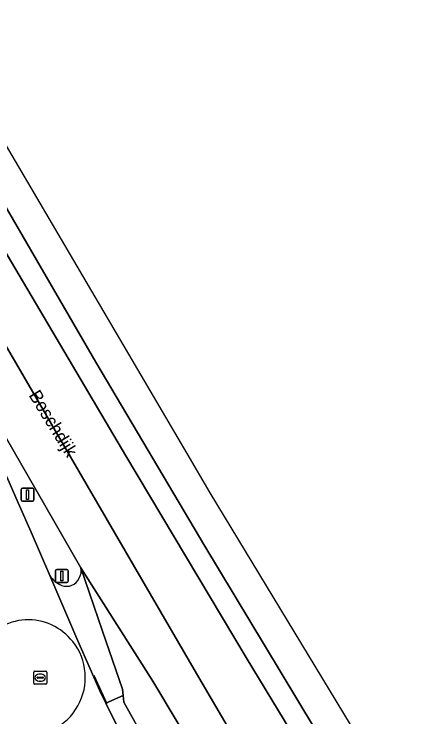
# Model space of a CAD drawing. Extents: x 157320 to 158835, y 386650 to 388491.
# Drawn here: x 158572.9 to 158604.4, y 387597.9 to 387651.9 of the extents above; entities that cross this region are included whole.
import ezdxf

# ---------------------------------------------------------------- set-up
doc = ezdxf.new("R2010")
doc.units = 0
for name, color, linetype in [('IMGEO_Afsluitpaal', 7, 'Continuous'), ('IMGEO_Berm_groen', 7, 'Continuous'), ('IMGEO_Berm_open', 7, 'Continuous'), ('IMGEO_Groenvoorziening', 7, 'Continuous'), ('IMGEO_Haag', 7, 'Continuous'), ('IMGEO_Hek', 7, 'Continuous'), ('IMGEO_Openbare_ruimte_label', 7, 'Continuous'), ('IMGEO_Parkeervlak_gesloten', 7, 'Continuous'), ('IMGEO_Rijbaan_lokaal_open', 7, 'Continuous'), ('IMGEO_Rijbaan_regionaal_gesloten', 7, 'Continuous'), ('IMGEO_Rioolput', 7, 'Continuous'), ('IMGEO_Verkeersbordpaal', 7, 'Continuous')]:
    doc.layers.add(name, color=color, linetype=linetype)

msp = doc.modelspace()

# ---------------------------------------------------------------- linework, layer by layer
at = {"layer": 'IMGEO_Afsluitpaal'}
for p, q in [((158573.488, 387614.569), (158573.488, 387615.369)), ((158573.488, 387615.369), (158573.488, 387614.569)), ((158573.588, 387615.469), (158574.378, 387615.469)), ((158574.378, 387615.469), (158573.588, 387615.469)), ((158574.478, 387615.369), (158574.478, 387614.569)), ((158574.478, 387614.569), (158574.478, 387615.369)), ((158574.378, 387614.469), (158573.588, 387614.469)), ((158573.588, 387614.469), (158574.378, 387614.469))]:
    msp.add_line(p, q, dxfattribs=at)
msp.add_lwpolyline([(158573.908, 387615.344), (158574.058, 387615.344), (158574.058, 387614.594), (158573.908, 387614.594), (158573.908, 387615.344)], dxfattribs=at)
for centre, start, end in [((158573.588, 387615.369), 90, 180), ((158573.588, 387615.369), 90, 180), ((158574.378, 387615.369), 0, 90), ((158574.378, 387615.369), 360, 90), ((158573.588, 387614.569), 180, 270), ((158573.588, 387614.569), 180, 270), ((158574.378, 387614.569), 270, 0), ((158574.378, 387614.569), 270, 0)]:
    msp.add_arc(centre, 0.1, start, end, dxfattribs=at)
at = {"layer": 'IMGEO_Berm_groen'}
for points in [[(158579.762, 387604.448), (158578.085, 387609.328)], [(158575.693, 387608.747), (158577.864, 387603.72), (158578.803, 387601.546), (158579.539, 387599.872), (158580.006, 387598.914), (158581.34, 387599.518), (158581.295, 387599.989), (158579.762, 387604.448)]]:
    msp.add_lwpolyline(points, dxfattribs=at)
msp.add_lwpolyline([(158584.644, 387593.14), (158581.391, 387598.984), (158581.34, 387599.518), (158580.006, 387598.914), (158581.023, 387596.825), (158581.777, 387595.367), (158582.206, 387595.588), (158585.382, 387590.213), (158599.027, 387568.343), (158595.763, 387574.536), (158591.088, 387581.832)], close=True, dxfattribs=at)
for centre, radius, start, end in [((158577.034, 387609.09), 1.078, 328.4325, 12.7356), ((158577.381, 387609.821), 2.001, 212.4775, 247.3361), ((158576.983, 387608.977), 1.069, 249.579, 335.0653)]:
    msp.add_arc(centre, radius, start, end, dxfattribs=at)
at = {"layer": 'IMGEO_Berm_open'}
for points in [[(158681.521, 387457.554), (158658.923, 387493.792), (158655.038, 387500), (158639.233, 387525.255), (158626.924, 387544.874), (158622.47, 387552.351), (158617.865, 387559.998), (158613.279, 387567.655), (158610.024, 387572.929), (158607.08, 387578.005), (158605.638, 387580.528), (158604.749, 387582.273), (158603.943, 387583.729), (158603.257, 387584.916), (158600, 387590.479), (158592.229, 387603.383), (158587.639, 387610.989), (158579.25, 387625.15), (158570.366, 387640.41), (158563.484, 387652.319), (158556.471, 387664.442)], [(158554.457, 387663.484), (158561.024, 387652.601), (158570.802, 387636.122), (158581.556, 387617.939), (158590.806, 387602.437), (158599.673, 387587.829), (158614.845, 387562.214), (158625.023, 387545.445), (158640.908, 387519.873)]]:
    msp.add_lwpolyline(points, dxfattribs=at)
at = {"layer": 'IMGEO_Groenvoorziening'}
for points in [[(158578.085, 387609.328), (158574.727, 387615.189), (158568.591, 387625.805), (158562.464, 387636.274), (158555.595, 387647.362), (158548.031, 387659.708), (158546.532, 387662.154), (158534.613, 387681.449), (158529.854, 387689.194), (158522.369, 387701.384), (158519.653, 387705.776), (158508.695, 387723.169), (158500, 387736.754), (158497.101, 387741.197), (158492.976, 387746.716), (158492.8, 387746.939)], [(158498.673, 387735.925), (158500, 387733.78), (158507.38, 387721.854), (158513.479, 387712.119), (158526.94, 387690.536), (158540.036, 387669.734), (158546.754, 387658.957), (158552.406, 387649.892), (158559.979, 387637.836), (158563.277, 387632.656), (158565.611, 387628.774), (158568.469, 387623.544), (158572.395, 387616.327), (158573.263, 387614.324), (158574.25, 387612.073), (158575.693, 387608.747)]]:
    msp.add_lwpolyline(points, dxfattribs=at)
for centre, radius, start, end in [((158577.034, 387609.09), 1.078, 328.4325, 12.7356), ((158577.381, 387609.821), 2.001, 212.4775, 247.3361), ((158576.983, 387608.977), 1.069, 249.579, 335.0653)]:
    msp.add_arc(centre, radius, start, end, dxfattribs=at)
at = {"layer": 'IMGEO_Haag'}
for points in [[(158498.673, 387735.925), (158500, 387733.78), (158507.38, 387721.854), (158513.479, 387712.119), (158526.94, 387690.536), (158540.036, 387669.734), (158546.754, 387658.957), (158552.406, 387649.892), (158559.979, 387637.836), (158563.277, 387632.656), (158565.611, 387628.774), (158568.469, 387623.544), (158572.395, 387616.327), (158573.263, 387614.324), (158574.25, 387612.073), (158575.693, 387608.747)], [(158578.085, 387609.328), (158574.727, 387615.189), (158568.591, 387625.805), (158562.464, 387636.274)]]:
    msp.add_lwpolyline(points, dxfattribs=at)
for centre, radius, start, end in [((158577.034, 387609.09), 1.078, 328.4325, 12.7356), ((158577.381, 387609.821), 2.001, 212.4775, 247.3361), ((158576.983, 387608.977), 1.069, 249.579, 335.0653)]:
    msp.add_arc(centre, radius, start, end, dxfattribs=at)
at = {"layer": 'IMGEO_Hek'}
msp.add_lwpolyline([(158579.078, 387601.064), (158580.082, 387598.896)], dxfattribs=at)
at = {"layer": 'IMGEO_Parkeervlak_gesloten'}
msp.add_lwpolyline([(158583.632, 387600.609), (158578.085, 387609.328), (158579.762, 387604.448), (158581.295, 387599.989), (158581.34, 387599.518), (158581.391, 387598.984), (158584.644, 387593.14), (158591.088, 387581.832), (158595.763, 387574.536), (158603.339, 387567.749), (158602.069, 387569.85), (158600.419, 387572.579)], close=True, dxfattribs=at)
at = {"layer": 'IMGEO_Rijbaan_lokaal_open'}
msp.add_lwpolyline([(158597.493, 387568.666), (158589.423, 387581.735), (158583.879, 387590.944), (158582.652, 387593.263), (158581.777, 387595.367), (158581.023, 387596.825), (158580.006, 387598.914), (158579.539, 387599.872), (158578.803, 387601.546), (158577.864, 387603.72), (158575.693, 387608.747), (158574.25, 387612.073), (158573.263, 387614.324), (158572.395, 387616.327), (158568.469, 387623.544), (158565.611, 387628.774), (158563.277, 387632.656), (158559.979, 387637.836), (158552.406, 387649.892), (158546.754, 387658.957), (158540.036, 387669.734), (158526.94, 387690.536), (158513.479, 387712.119), (158507.38, 387721.854)], dxfattribs=at)
for centre, radius, start, end in [((158574.223, 387600.416), 4.941, 94.9272, 143.2013), ((158574.223, 387600.416), 4.941, 94.9272, 143.2013), ((158573.973, 387600.885), 4.457, 38.3209, 92.2397), ((158573.973, 387600.885), 4.457, 38.3209, 92.2397), ((158573.972, 387600.886), 4.457, 263.1671, 38.3091), ((158573.972, 387600.886), 4.457, 263.1671, 38.3091)]:
    msp.add_arc(centre, radius, start, end, dxfattribs=at)
at = {"layer": 'IMGEO_Rijbaan_regionaal_gesloten'}
for points in [[(158677.179, 387467.992), (158588.04, 387615.09), (158586.262, 387618.117), (158493.992, 387775.205)], [(158640.908, 387519.873), (158625.023, 387545.445), (158614.845, 387562.214), (158599.673, 387587.829), (158590.806, 387602.437), (158581.556, 387617.939), (158570.802, 387636.122), (158561.024, 387652.601), (158554.457, 387663.484), (158552.634, 387666.504), (158541.8, 387683.962), (158531.52, 387700.592), (158523.189, 387713.88), (158516.166, 387724.963), (158508.525, 387737.107)], [(158507.374, 387731.643), (158518.219, 387714.646), (158526.396, 387701.609), (158535.464, 387687.144), (158552.053, 387660.325), (158566.749, 387635.965), (158586.999, 387601.205), (158592.932, 387591.052), (158599.023, 387580.786), (158620.059, 387546.215), (158632.83, 387525.668)], [(158632.83, 387525.668), (158620.059, 387546.215), (158599.023, 387580.786), (158592.932, 387591.052), (158586.999, 387601.205), (158566.749, 387635.965), (158552.053, 387660.325), (158535.464, 387687.144), (158526.396, 387701.609), (158518.219, 387714.646), (158507.374, 387731.643)], [(158508.695, 387723.169), (158519.653, 387705.776), (158522.369, 387701.384), (158529.854, 387689.194), (158534.613, 387681.449), (158546.532, 387662.154), (158548.031, 387659.708), (158555.595, 387647.362), (158562.464, 387636.274), (158568.591, 387625.805), (158574.727, 387615.189), (158578.085, 387609.328), (158583.632, 387600.609), (158600.419, 387572.579), (158602.069, 387569.85), (158603.339, 387567.749), (158615.233, 387548.082), (158620.083, 387540.219), (158630.415, 387523.468)], [(158528.824, 387712.557), (158534.552, 387702.542), (158543.62, 387686.719), (158551.086, 387673.81), (158556.471, 387664.442), (158563.484, 387652.319), (158570.366, 387640.41), (158579.25, 387625.15), (158587.639, 387610.989), (158592.229, 387603.383), (158600, 387590.479), (158603.257, 387584.916), (158603.943, 387583.729), (158604.749, 387582.273), (158605.638, 387580.528), (158607.08, 387578.005), (158610.024, 387572.929), (158613.279, 387567.655), (158617.865, 387559.998), (158622.47, 387552.351), (158626.924, 387544.874), (158639.233, 387525.255)]]:
    msp.add_lwpolyline(points, dxfattribs=at)
at = {"layer": 'IMGEO_Rioolput'}
for p, q in [((158574.453, 387600.454), (158574.453, 387601.306)), ((158574.528, 387601.38), (158575.38, 387601.38)), ((158575.454, 387601.306), (158575.454, 387600.454)), ((158574.712, 387600.874), (158574.712, 387600.886)), ((158575.15, 387600.837), (158574.752, 387600.837)), ((158574.755, 387600.923), (158575.153, 387600.923)), ((158574.941, 387601.16), (158574.966, 387601.16)), ((158575.196, 387600.886), (158575.196, 387600.874)), ((158575.38, 387600.38), (158574.528, 387600.38)), ((158574.964, 387600.6), (158574.939, 387600.6))]:
    msp.add_line(p, q, dxfattribs=at)
for points in [[(158574.453, 387600.454), (158574.453, 387601.306)], [(158574.528, 387601.38), (158575.38, 387601.38)], [(158575.454, 387601.306), (158575.454, 387600.454)], [(158575.38, 387600.38), (158574.528, 387600.38)]]:
    msp.add_lwpolyline(points, dxfattribs=at)
for centre, radius, start, end in [((158574.53, 387601.304), 0.0765, 91.552, 178.448), ((158574.53, 387601.304), 0.0765, 91.552, 178.448), ((158575.378, 387601.304), 0.0765, 1.552, 88.448), ((158575.378, 387601.304), 0.0765, 1.552, 88.448), ((158574.752, 387600.883), 0.0403, 85.8775, 175.7526), ((158574.749, 387600.873), 0.0366, 178.938, 274.7102), ((158575.153, 387600.88), 0.043, 264.8664, 352.4533), ((158575.157, 387600.885), 0.0386, 1.7309, 96.639), ((158574.53, 387600.456), 0.0765, 181.552, 268.448), ((158574.53, 387600.456), 0.0765, 181.552, 268.448), ((158575.378, 387600.456), 0.0765, 271.552, 358.448), ((158575.378, 387600.456), 0.0765, 271.552, 358.448)]:
    msp.add_arc(centre, radius, start, end, dxfattribs=at)
for centre, major_axis, ratio, start_param, end_param in [((158574.94, 387600.88), (-0.387, 0.002), 0.722429, 4.712389, 7.853982), ((158574.965, 387600.88), (-0.39, 0.002), 0.717154, 1.570796, 4.712389)]:
    msp.add_ellipse(centre, major_axis=major_axis, ratio=ratio, start_param=start_param, end_param=end_param, dxfattribs=at)
at = {"layer": 'IMGEO_Verkeersbordpaal'}
for p, q in [((158576.127, 387608.297), (158576.127, 387609.097)), ((158576.127, 387609.097), (158576.127, 387608.297)), ((158576.227, 387609.197), (158577.017, 387609.197)), ((158577.017, 387609.197), (158576.227, 387609.197)), ((158577.117, 387609.097), (158577.117, 387608.297)), ((158577.117, 387608.297), (158577.117, 387609.097)), ((158577.017, 387608.197), (158576.227, 387608.197)), ((158576.227, 387608.197), (158577.017, 387608.197))]:
    msp.add_line(p, q, dxfattribs=at)
msp.add_lwpolyline([(158576.547, 387609.072), (158576.697, 387609.072), (158576.697, 387608.322), (158576.547, 387608.322), (158576.547, 387609.072)], dxfattribs=at)
for centre, start, end in [((158576.227, 387609.097), 90, 180), ((158576.227, 387609.097), 90, 180), ((158577.017, 387609.097), 0, 90), ((158577.017, 387609.097), 360, 90), ((158576.227, 387608.297), 180, 270), ((158576.227, 387608.297), 180, 270), ((158577.017, 387608.297), 270, 0), ((158577.017, 387608.297), 270, 0)]:
    msp.add_arc(centre, 0.1, start, end, dxfattribs=at)

# ---------------------------------------------------------------- texts
at = {"layer": 'IMGEO_Openbare_ruimte_label'}
msp.add_text('Boschdijk', height=1, rotation=301.6713, dxfattribs=at).set_placement((158574.038, 387622.617))

doc.saveas('drawing.dxf')
